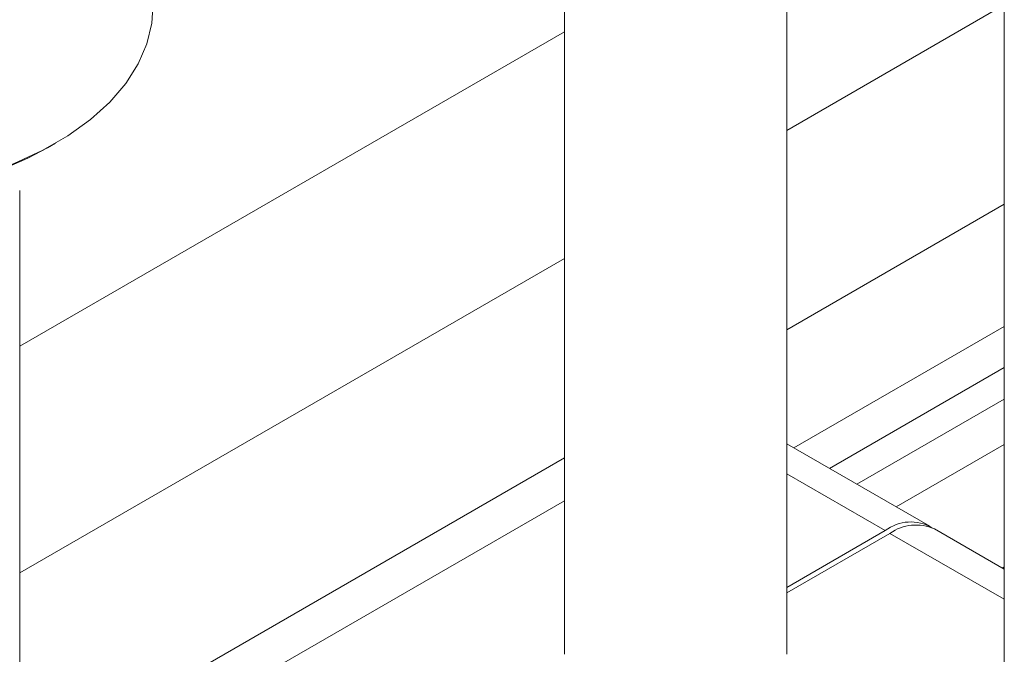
# Model space of a CAD drawing. Header units: millimetres. Extents: x 525 to 29324, y 175 to 20618.
# Tile 517 of 588: x 25946 to 26035, y 13695 to 13752. Entities that reach past the tile are written whole.
import ezdxf

# ---------------------------------------------------------------- set-up
doc = ezdxf.new("R2010")
doc.units = ezdxf.units.MM
doc.linetypes.add('SLD-Continua', pattern=[0])

msp = doc.modelspace()

# ---------------------------------------------------------------- linework, layer by layer
at = {"color": 7, "linetype": 'SLD-Continua', "lineweight": 18, "ltscale": 35}
for p, q in [((26034.986, 14169.862), (26034.986, 13671.868)), ((26015.388, 13694.722), (26015.388, 14158.551)), ((25995.388, 13831.749), (25995.388, 13694.722)), ((26034.986, 13753.229), (26015.388, 13741.918)), ((25995.388, 13750.791), (25946.314, 13722.468)), ((25995.388, 13750.791), (25946.314, 13722.468)), ((25995.388, 13750.791), (25946.314, 13722.468)), ((25995.388, 13750.791), (25946.314, 13722.468)), ((25995.388, 13750.791), (25946.314, 13722.468)), ((25995.388, 13750.791), (25946.314, 13722.468)), ((25995.388, 13750.791), (25946.314, 13722.468)), ((25995.388, 13750.791), (25946.314, 13722.468)), ((25948.831, 13740.346), (25949.538, 13740.755)), ((25946.314, 12791.805), (25946.314, 13736.51)), ((26034.986, 13735.272), (26015.388, 13723.961)), ((25995.388, 13730.375), (25946.314, 13702.052)), ((26034.986, 13724.247), (26016.042, 13713.314)), ((26034.986, 13720.565), (26019.233, 13711.473)), ((26034.986, 13717.712), (26021.704, 13710.046)), ((26028.267, 13706.259), (26015.388, 13713.692)), ((26034.986, 13713.631), (26025.24, 13708.006)), ((25995.388, 13712.418), (25946.314, 13684.095)), ((26015.388, 13710.988), (26024.268, 13705.863)), ((25995.388, 13708.539), (25969.326, 13693.497)), ((26015.388, 13700.738), (26024.268, 13705.863)), ((26024.692, 13705.618), (26015.388, 13700.248)), ((26034.986, 13699.677), (26024.692, 13705.618)), ((26034.986, 13702.381), (26028.691, 13706.014)), ((26034.986, 13702.606), (26034.791, 13702.494))]:
    msp.add_line(p, q, dxfattribs=at)
at = {"color": 7, "linetype": 'SLD-Continua', "lineweight": 18, "ltscale": 35, "flags": 128}
for points in [[(25958.314, 13752.992), (25958.215, 13751.586), (25957.776, 13749.729), (25956.992, 13747.91), (25955.872, 13746.15), (25954.429, 13744.47), (25952.679, 13742.891), (25950.644, 13741.429), (25948.347, 13740.104), (25945.816, 13738.929), (25943.079, 13737.919), (25940.169, 13737.086), (25937.119, 13736.44), (25933.967, 13735.988), (25930.749, 13735.734), (25927.501, 13735.684), (25924.264, 13735.836), (25921.074, 13736.189), (25917.968, 13736.739), (25914.984, 13737.48), (25912.157, 13738.403), (25909.518, 13739.497), (25907.101, 13740.749), (25904.931, 13742.144), (25903.036, 13743.667), (25901.438, 13745.299), (25900.154, 13747.021), (25899.201, 13748.813), (25898.588, 13750.654), (25898.325, 13752.523), (25898.314, 13752.992)], [(25948.831, 13740.346), (25947.056, 13739.403), (25944.508, 13738.291), (25941.764, 13737.347), (25938.855, 13736.583), (25935.82, 13736.008), (25932.692, 13735.63), (25929.512, 13735.452), (25926.317, 13735.478), (25923.147, 13735.706), (25920.039, 13736.134), (25917.032, 13736.756), (25914.161, 13737.566), (25911.463, 13738.553), (25908.968, 13739.706), (25907.797, 13740.346)]]:
    msp.add_lwpolyline(points, dxfattribs=at)
at = {"color": 7, "linetype": 'SLD-Continua', "lineweight": 18, "ltscale": 1225}
for centre, radius, start, end in [((26026.565, 13702.889), 3.758, 59.48845, 127.6824), ((26027.035, 13702.347), 4.024, 65.6927, 125.6091)]:
    msp.add_arc(centre, radius, start, end, dxfattribs=at)

doc.saveas('drawing.dxf')
